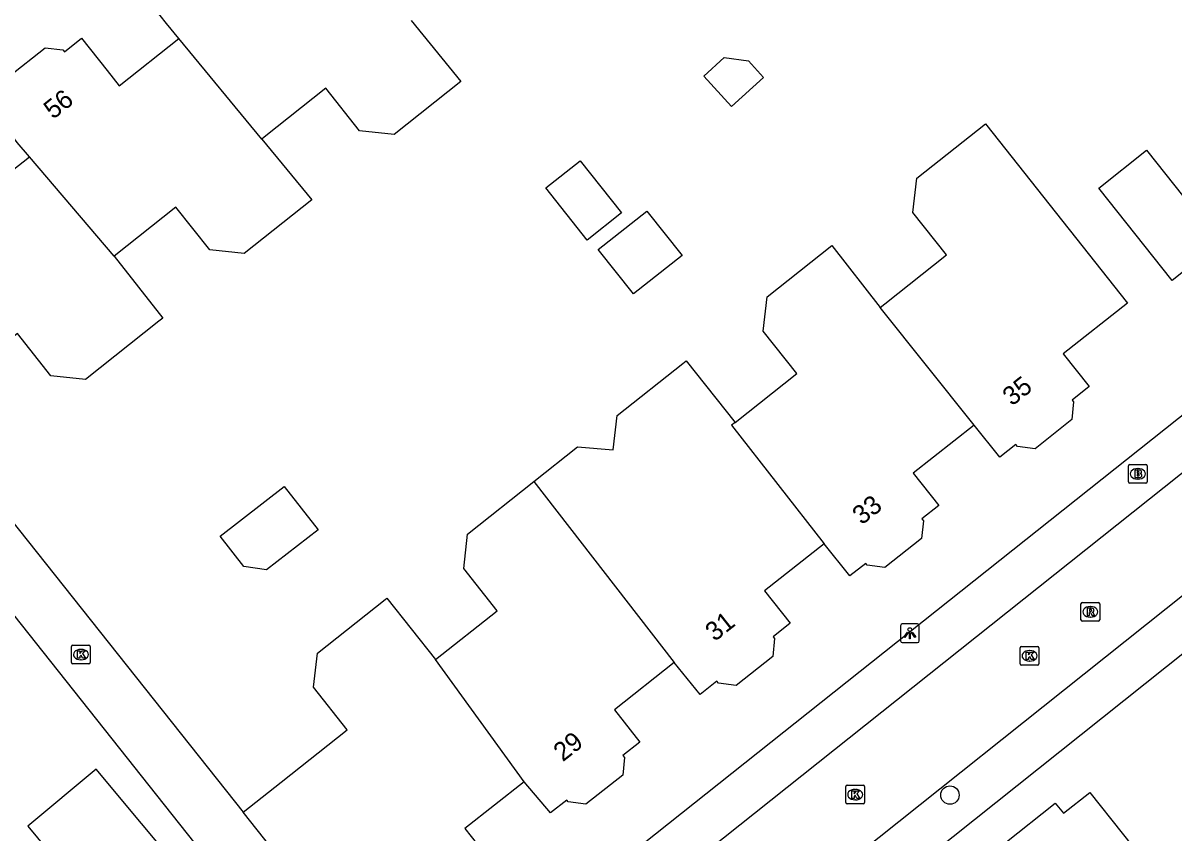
# Model space of a CAD drawing. Extents: x 159628 to 160723, y 388176 to 389416.
# Drawn here: x 160028.1 to 160089.4, y 388565.8 to 388609 of the extents above; entities that cross this region are included whole.
import ezdxf

# ---------------------------------------------------------------- set-up
doc = ezdxf.new("R2010")
doc.units = 0
for name, color, linetype in [('IMGEO_Boom', 7, 'Continuous'), ('IMGEO_Brandkraan', 7, 'Continuous'), ('IMGEO_Kolk', 7, 'Continuous'), ('IMGEO_Lichtpunt', 7, 'Continuous'), ('IMGEO_Muur', 7, 'Continuous'), ('IMGEO_Pand', 7, 'Continuous'), ('IMGEO_Pand_nummerreeks', 7, 'Continuous'), ('IMGEO_Rijbaan_lokaal_open', 7, 'Continuous'), ('IMGEO_Rioolput', 7, 'Continuous'), ('IMGEO_Voetpad_open', 7, 'Continuous')]:
    doc.layers.add(name, color=color, linetype=linetype)

msp = doc.modelspace()

# ---------------------------------------------------------------- linework, layer by layer
at = {"layer": 'IMGEO_Boom'}
msp.add_circle((160077.54, 388567.784), 0.489, dxfattribs=at)
at = {"layer": 'IMGEO_Brandkraan'}
for p, q in [((160087.065, 388584.494), (160087.065, 388585.346)), ((160087.14, 388585.42), (160087.992, 388585.42)), ((160087.553, 388585.2), (160087.578, 388585.2)), ((160088.066, 388585.346), (160088.066, 388584.494)), ((160087.992, 388584.42), (160087.14, 388584.42)), ((160087.576, 388584.64), (160087.551, 388584.64))]:
    msp.add_line(p, q, dxfattribs=at)
for points in [[(160087.065, 388584.494), (160087.065, 388585.346)], [(160087.14, 388585.42), (160087.992, 388585.42)], [(160087.413, 388585.12), (160087.413, 388584.72), (160087.626, 388584.72)], [(160087.644, 388585.12), (160087.413, 388585.12)], [(160087.592, 388585.039), (160087.538, 388585.039), (160087.538, 388584.963)], [(160088.066, 388585.346), (160088.066, 388584.494)], [(160087.992, 388584.42), (160087.14, 388584.42)], [(160087.538, 388584.963), (160087.591, 388584.963)], [(160087.6, 388584.887), (160087.538, 388584.887), (160087.538, 388584.806)], [(160087.538, 388584.806), (160087.6, 388584.806)]]:
    msp.add_lwpolyline(points, dxfattribs=at)
for centre, radius, start, end in [((160087.142, 388585.344), 0.0765, 91.55205, 178.44795), ((160087.142, 388585.344), 0.0765, 91.55205, 178.44795), ((160087.593, 388585.001), 0.0379, 267.82845, 90.93552), ((160087.648, 388584.975), 0.145, 59.4692, 91.53667), ((160087.673, 388585.022), 0.0922, 285.51372, 58.15012), ((160087.99, 388585.344), 0.0765, 1.55205, 88.44795), ((160087.99, 388585.344), 0.0765, 1.55205, 88.44795), ((160087.142, 388584.496), 0.0765, 181.55205, 268.44795), ((160087.142, 388584.496), 0.0765, 181.55205, 268.44795), ((160087.601, 388584.846), 0.0404, 269.87594, 90.50774), ((160087.632, 388584.971), 0.251, 268.66757, 293.53466), ((160087.678, 388584.83), 0.105, 301.31148, 78.98903), ((160087.99, 388584.496), 0.0765, 271.55205, 358.44795), ((160087.99, 388584.496), 0.0765, 271.55205, 358.44795)]:
    msp.add_arc(centre, radius, start, end, dxfattribs=at)
for centre, major_axis, ratio, start_param, end_param in [((160087.552, 388584.92), (-0.387, 0.002), 0.722429, 4.712389, 7.853982), ((160087.577, 388584.92), (-0.39, 0.002), 0.717154, 1.570796, 4.712389)]:
    msp.add_ellipse(centre, major_axis=major_axis, ratio=ratio, start_param=start_param, end_param=end_param, dxfattribs=at)
at = {"layer": 'IMGEO_Kolk'}
for p, q in [((160030.677, 388574.853), (160030.677, 388575.705)), ((160030.752, 388575.779), (160031.604, 388575.779)), ((160031.165, 388575.559), (160031.19, 388575.559)), ((160031.678, 388575.705), (160031.678, 388574.853)), ((160081.288, 388574.788), (160081.288, 388575.64)), ((160081.363, 388575.714), (160082.215, 388575.714)), ((160081.776, 388575.494), (160081.801, 388575.494)), ((160082.289, 388575.64), (160082.289, 388574.788)), ((160031.604, 388574.779), (160030.752, 388574.779)), ((160031.188, 388574.999), (160031.163, 388574.999)), ((160082.215, 388574.714), (160081.363, 388574.714)), ((160081.799, 388574.934), (160081.774, 388574.934)), ((160071.985, 388567.384), (160071.985, 388568.236)), ((160072.06, 388568.31), (160072.912, 388568.31)), ((160072.473, 388568.09), (160072.498, 388568.09)), ((160072.986, 388568.236), (160072.986, 388567.384)), ((160072.912, 388567.31), (160072.06, 388567.31)), ((160072.496, 388567.53), (160072.471, 388567.53))]:
    msp.add_line(p, q, dxfattribs=at)
for points in [[(160030.677, 388574.853), (160030.677, 388575.705)], [(160030.752, 388575.779), (160031.604, 388575.779)], [(160030.998, 388575.479), (160031.121, 388575.479), (160031.121, 388575.328), (160031.251, 388575.479), (160031.415, 388575.479), (160031.269, 388575.328), (160031.422, 388575.079), (160031.27, 388575.079), (160031.185, 388575.243), (160031.121, 388575.176), (160031.121, 388575.079), (160030.998, 388575.079), (160030.998, 388575.479)], [(160031.678, 388575.705), (160031.678, 388574.853)], [(160081.288, 388574.788), (160081.288, 388575.64)], [(160081.363, 388575.714), (160082.215, 388575.714)], [(160081.609, 388575.414), (160081.732, 388575.414), (160081.732, 388575.263), (160081.862, 388575.414), (160082.026, 388575.414), (160081.88, 388575.263), (160082.033, 388575.014), (160081.881, 388575.014), (160081.796, 388575.178), (160081.732, 388575.111), (160081.732, 388575.014), (160081.609, 388575.014), (160081.609, 388575.414)], [(160082.289, 388575.64), (160082.289, 388574.788)], [(160031.604, 388574.779), (160030.752, 388574.779)], [(160082.215, 388574.714), (160081.363, 388574.714)], [(160071.985, 388567.384), (160071.985, 388568.236)], [(160072.06, 388568.31), (160072.912, 388568.31)], [(160072.306, 388568.01), (160072.429, 388568.01), (160072.429, 388567.859), (160072.559, 388568.01), (160072.723, 388568.01), (160072.577, 388567.859), (160072.73, 388567.61), (160072.578, 388567.61), (160072.493, 388567.774), (160072.429, 388567.707), (160072.429, 388567.61), (160072.306, 388567.61), (160072.306, 388568.01)], [(160072.986, 388568.236), (160072.986, 388567.384)], [(160072.912, 388567.31), (160072.06, 388567.31)]]:
    msp.add_lwpolyline(points, dxfattribs=at)
for centre, start, end in [((160030.754, 388575.703), 91.55205, 178.44795), ((160030.754, 388575.703), 91.55205, 178.44795), ((160031.602, 388575.703), 1.55205, 88.44795), ((160031.602, 388575.703), 1.55205, 88.44795), ((160081.365, 388575.638), 91.55205, 178.44795), ((160081.365, 388575.638), 91.55205, 178.44795), ((160082.213, 388575.638), 1.55205, 88.44795), ((160082.213, 388575.638), 1.55205, 88.44795), ((160030.754, 388574.855), 181.55205, 268.44795), ((160030.754, 388574.855), 181.55205, 268.44795), ((160031.602, 388574.855), 271.55205, 358.44795), ((160031.602, 388574.855), 271.55205, 358.44795), ((160081.365, 388574.79), 181.55205, 268.44795), ((160081.365, 388574.79), 181.55205, 268.44795), ((160082.213, 388574.79), 271.55205, 358.44795), ((160082.213, 388574.79), 271.55205, 358.44795), ((160072.062, 388568.234), 91.55205, 178.44795), ((160072.062, 388568.234), 91.55205, 178.44795), ((160072.91, 388568.234), 1.55205, 88.44795), ((160072.91, 388568.234), 1.55205, 88.44795), ((160072.062, 388567.386), 181.55205, 268.44795), ((160072.062, 388567.386), 181.55205, 268.44795), ((160072.91, 388567.386), 271.55205, 358.44795), ((160072.91, 388567.386), 271.55205, 358.44795)]:
    msp.add_arc(centre, 0.0765, start, end, dxfattribs=at)
for centre, major_axis, ratio, start_param, end_param in [((160031.164, 388575.279), (-0.387, 0.002), 0.722429, 4.712389, 7.853982), ((160031.189, 388575.279), (-0.39, 0.002), 0.717154, 1.570796, 4.712389), ((160081.775, 388575.214), (-0.387, 0.002), 0.722429, 4.712389, 7.853982), ((160081.8, 388575.214), (-0.39, 0.002), 0.717154, 1.570796, 4.712389), ((160072.472, 388567.81), (-0.387, 0.002), 0.722429, 4.712389, 7.853982), ((160072.497, 388567.81), (-0.39, 0.002), 0.717154, 1.570796, 4.712389)]:
    msp.add_ellipse(centre, major_axis=major_axis, ratio=ratio, start_param=start_param, end_param=end_param, dxfattribs=at)
at = {"layer": 'IMGEO_Lichtpunt'}
for p, q in [((160074.904, 388576.816), (160074.904, 388576.009)), ((160074.904, 388576.816), (160074.904, 388576.009)), ((160075.806, 388576.911), (160074.998, 388576.911)), ((160075.806, 388576.911), (160074.998, 388576.911)), ((160075.9, 388576.009), (160075.9, 388576.816)), ((160075.9, 388576.009), (160075.9, 388576.816)), ((160074.998, 388575.915), (160075.806, 388575.915)), ((160074.998, 388575.915), (160075.806, 388575.915))]:
    msp.add_line(p, q, dxfattribs=at)
for points in [[(160075.278, 388576.48), (160075.317, 388576.452), (160075.129, 388576.19), (160075.091, 388576.217), (160075.278, 388576.48)], [(160075.38, 388576.432), (160075.427, 388576.432), (160075.427, 388576.11), (160075.38, 388576.11), (160075.38, 388576.432)], [(160075.49, 388576.452), (160075.528, 388576.479), (160075.715, 388576.217), (160075.676, 388576.189), (160075.49, 388576.452)]]:
    msp.add_lwpolyline(points, dxfattribs=at)
msp.add_circle((160075.403, 388576.614), 0.0994, dxfattribs=at)
for centre, start, end in [((160074.998, 388576.816), 90, 180), ((160074.998, 388576.816), 90, 180), ((160075.806, 388576.816), 0, 90), ((160075.806, 388576.816), 0, 90), ((160074.998, 388576.009), 180, 270), ((160074.998, 388576.009), 180, 270), ((160075.806, 388576.009), 270, 0), ((160075.806, 388576.009), 270, 360)]:
    msp.add_arc(centre, 0.0946, start, end, dxfattribs=at)
at = {"layer": 'IMGEO_Muur'}
msp.add_lwpolyline([(160018.766, 388593.378), (160039.84, 388566.876)], dxfattribs=at)
at = {"layer": 'IMGEO_Pand'}
for points in [[(160036.408, 388608.143), (160035.75, 388608.943), (160034.383, 388610.666), (160035.3, 388611.393), (160035.22, 388611.495), (160035.315, 388612.439), (160037.258, 388613.98), (160038.199, 388613.858), (160038.279, 388613.756), (160039.195, 388614.482), (160040.577, 388612.763), (160041.228, 388611.953), (160044.419, 388614.476)], [(160048.796, 388609.098), (160051.448, 388605.84), (160047.883, 388603.012), (160046.047, 388603.215), (160044.244, 388605.486), (160040.953, 388602.875), (160040.827, 388602.775)], [(160028.426, 388601.833), (160027.774, 388602.597), (160026.456, 388604.38), (160027.316, 388605.062), (160027.236, 388605.164), (160027.331, 388606.108), (160029.274, 388607.649), (160030.215, 388607.527), (160030.295, 388607.425), (160031.211, 388608.151), (160032.577, 388606.427), (160033.216, 388605.62), (160036.408, 388608.143)], [(160040.827, 388602.775), (160036.408, 388608.143)], [(160066.798, 388606.949), (160067.602, 388606.065), (160065.889, 388604.505), (160064.408, 388606.132), (160065.493, 388607.119), (160066.798, 388606.949)], [(160073.825, 388593.797), (160074.064, 388593.986), (160077.356, 388596.596), (160075.568, 388598.854), (160075.772, 388600.686), (160079.44, 388603.591), (160083.907, 388597.943), (160087.008, 388594.021), (160083.588, 388591.316), (160084.965, 388589.574), (160084.056, 388588.855), (160084.137, 388588.754), (160084.042, 388587.811), (160082.082, 388586.26), (160081.142, 388586.384), (160081.061, 388586.485), (160080.197, 388585.801), (160078.826, 388587.522)], [(160040.827, 388602.775), (160043.497, 388599.531), (160039.884, 388596.665), (160038.048, 388596.868), (160036.245, 388599.139), (160032.954, 388596.528)], [(160032.954, 388596.528), (160035.539, 388593.217), (160035.341, 388593.06), (160031.423, 388589.952), (160029.58, 388590.147), (160027.79, 388592.403), (160024.263, 388589.607), (160017.913, 388597.615), (160018.83, 388598.342), (160018.75, 388598.444), (160018.845, 388599.388), (160020.788, 388600.929), (160021.729, 388600.807), (160021.809, 388600.705), (160022.725, 388601.431), (160024.099, 388599.692), (160024.721, 388598.905), (160028.426, 388601.833)], [(160032.954, 388596.528), (160028.426, 388601.833)], [(160060.021, 388598.833), (160058.186, 388597.38), (160055.98, 388600.166), (160057.815, 388601.619), (160060.021, 388598.833)], [(160091.949, 388597.259), (160089.404, 388595.237), (160085.491, 388600.161), (160088.036, 388602.183), (160091.949, 388597.259)], [(160063.247, 388596.569), (160060.652, 388594.515), (160058.78, 388596.879), (160061.374, 388598.933), (160063.247, 388596.569)], [(160066.075, 388587.66), (160069.367, 388590.27), (160067.579, 388592.528), (160067.783, 388594.36), (160071.242, 388597.099), (160073.825, 388593.797)], [(160078.826, 388587.522), (160073.825, 388593.797)], [(160055.344, 388584.51), (160057.673, 388586.354), (160059.582, 388586.196), (160059.786, 388588.027), (160063.297, 388590.807), (160063.472, 388590.946), (160066.075, 388587.66)], [(160066.075, 388587.66), (160065.884, 388587.508), (160070.837, 388581.193)], [(160078.826, 388587.522), (160075.587, 388584.958), (160076.953, 388583.234), (160076.044, 388582.515), (160076.125, 388582.414), (160076.03, 388581.471), (160074.07, 388579.92), (160073.13, 388580.044), (160073.049, 388580.145), (160072.199, 388579.472), (160070.837, 388581.193)], [(160050.097, 388575.008), (160053.389, 388577.618), (160051.601, 388579.876), (160051.805, 388581.708), (160055.344, 388584.51)], [(160055.344, 388584.51), (160062.821, 388574.851)], [(160041.075, 388579.797), (160039.873, 388579.969), (160038.609, 388581.598), (160042.027, 388584.25), (160043.826, 388581.932), (160041.075, 388579.797)], [(160070.837, 388581.193), (160067.652, 388578.674), (160069.016, 388576.948), (160068.107, 388576.229), (160068.188, 388576.128), (160068.093, 388575.185), (160066.133, 388573.634), (160065.193, 388573.758), (160065.112, 388573.859), (160064.212, 388573.147), (160062.821, 388574.851)], [(160039.84, 388566.876), (160041.854, 388568.47), (160045.383, 388571.263), (160043.584, 388573.537), (160043.793, 388575.363), (160047.407, 388578.225), (160047.494, 388578.294), (160050.097, 388575.008)], [(160054.823, 388568.499), (160050.097, 388575.008)], [(160062.821, 388574.851), (160059.638, 388572.332), (160061.004, 388570.608), (160060.095, 388569.889), (160060.176, 388569.788), (160060.081, 388568.845), (160058.121, 388567.294), (160057.181, 388567.418), (160057.1, 388567.519), (160056.229, 388566.83), (160054.823, 388568.499)], [(160034.086, 388551.708), (160034.354, 388554.784), (160037.94, 388554.471), (160038.171, 388557.131), (160038.561, 388558.032), (160038.604, 388558.53), (160038.376, 388559.484), (160038.46, 388560.448), (160037.324, 388560.547), (160035.77, 388562.476), (160036.828, 388563.366), (160031.991, 388569.166), (160028.349, 388566.128), (160030.408, 388563.647), (160030.093, 388563.385), (160029.897, 388561.194), (160028.896, 388561.281), (160028.559, 388557.414), (160026.466, 388557.595), (160026.033, 388552.614), (160025.986, 388552.075), (160028.078, 388551.893)], [(160054.823, 388568.499), (160051.661, 388566.005), (160053.013, 388564.293), (160052.104, 388563.574), (160052.185, 388563.473), (160052.09, 388562.53), (160050.13, 388560.979), (160049.19, 388561.103), (160049.109, 388561.204), (160048.183, 388560.471), (160046.67, 388562.385), (160044.656, 388560.791)], [(160080.451, 388564.314), (160080.899, 388564.671), (160080.465, 388565.217), (160083.157, 388567.357), (160083.592, 388566.812), (160085.001, 388567.931), (160088.453, 388563.586), (160090.699, 388565.371)], [(160044.656, 388560.791), (160039.84, 388566.876)]]:
    msp.add_lwpolyline(points, dxfattribs=at)
at = {"layer": 'IMGEO_Rijbaan_lokaal_open'}
for points in [[(160056.239, 388558.155), (160092.364, 388586.916), (160100.44, 388593.31)], [(160103.624, 388589.256), (160098.963, 388585.587), (160059.496, 388554.167)]]:
    msp.add_lwpolyline(points, dxfattribs=at)
at = {"layer": 'IMGEO_Rioolput'}
for p, q in [((160084.531, 388577.132), (160084.531, 388577.984)), ((160084.606, 388578.058), (160085.458, 388578.058)), ((160085.019, 388577.838), (160085.044, 388577.838)), ((160085.532, 388577.984), (160085.532, 388577.132)), ((160085.458, 388577.058), (160084.606, 388577.058)), ((160085.042, 388577.278), (160085.017, 388577.278))]:
    msp.add_line(p, q, dxfattribs=at)
for points in [[(160084.531, 388577.132), (160084.531, 388577.984)], [(160084.606, 388578.058), (160085.458, 388578.058)], [(160085.12, 388577.756), (160084.868, 388577.758), (160084.868, 388577.358)], [(160085.046, 388577.677), (160084.992, 388577.677), (160084.992, 388577.596)], [(160085.532, 388577.984), (160085.532, 388577.132)], [(160085.458, 388577.058), (160084.606, 388577.058)], [(160084.868, 388577.358), (160084.992, 388577.358), (160084.992, 388577.52), (160085.003, 388577.52)], [(160084.992, 388577.596), (160085.044, 388577.596)], [(160085.05, 388577.491), (160085.121, 388577.358), (160085.261, 388577.358), (160085.196, 388577.484)]]:
    msp.add_lwpolyline(points, dxfattribs=at)
for centre, radius, start, end in [((160084.608, 388577.982), 0.0765, 91.55205, 178.44795), ((160084.608, 388577.982), 0.0765, 91.55205, 178.44795), ((160085.052, 388577.581), 0.0964, 77.00612, 93.18647), ((160085.066, 388577.638), 0.0378, 276.66336, 79.67722), ((160085.119, 388577.646), 0.109, 350.36119, 89.41601), ((160085.456, 388577.982), 0.0765, 1.55205, 88.44795), ((160085.456, 388577.982), 0.0765, 1.55205, 88.44795), ((160084.608, 388577.134), 0.0765, 181.55205, 268.44795), ((160084.608, 388577.134), 0.0765, 181.55205, 268.44795), ((160085.002, 388577.467), 0.0533, 26.02933, 88.69889), ((160085.028, 388577.785), 0.19, 274.7715, 282.96867), ((160085.117, 388577.646), 0.112, 277.58423, 350.98172), ((160085.101, 388577.431), 0.108, 29.51342, 73.79051), ((160085.456, 388577.134), 0.0765, 271.55205, 358.44795), ((160085.456, 388577.134), 0.0765, 271.55205, 358.44795)]:
    msp.add_arc(centre, radius, start, end, dxfattribs=at)
for centre, major_axis, ratio, start_param, end_param in [((160085.018, 388577.558), (-0.387, 0.002), 0.722429, 4.712389, 7.853982), ((160085.043, 388577.558), (-0.39, 0.002), 0.717154, 1.570796, 4.712389)]:
    msp.add_ellipse(centre, major_axis=major_axis, ratio=ratio, start_param=start_param, end_param=end_param, dxfattribs=at)
at = {"layer": 'IMGEO_Voetpad_open'}
for points in [[(160048.914, 388555.466), (160093.106, 388590.577), (160107.647, 388602.096), (160111.88, 388605.45), (160116.132, 388608.831)], [(160122.287, 388600.948), (160112.484, 388593.184), (160100.469, 388583.686), (160072.022, 388561.03), (160066.234, 388556.421)], [(160013.38, 388600.15), (160018.766, 388593.378), (160039.84, 388566.876)], [(160010.998, 388598.278), (160046.524, 388553.531)]]:
    msp.add_lwpolyline(points, dxfattribs=at)

# ---------------------------------------------------------------- texts
at = {"layer": 'IMGEO_Pand_nummerreeks'}
for s, rotation, p in [('56', 38.41682, (160029.694, 388603.795)), ('35', 38.35379, (160080.85, 388588.499)), ('33', 38.35379, (160072.838, 388582.159)), ('31', 38.35379, (160064.99, 388575.943)), ('29', 38.3555, (160056.889, 388569.533))]:
    msp.add_text(s, height=1, rotation=rotation, dxfattribs=at).set_placement(p)

doc.saveas('drawing.dxf')
